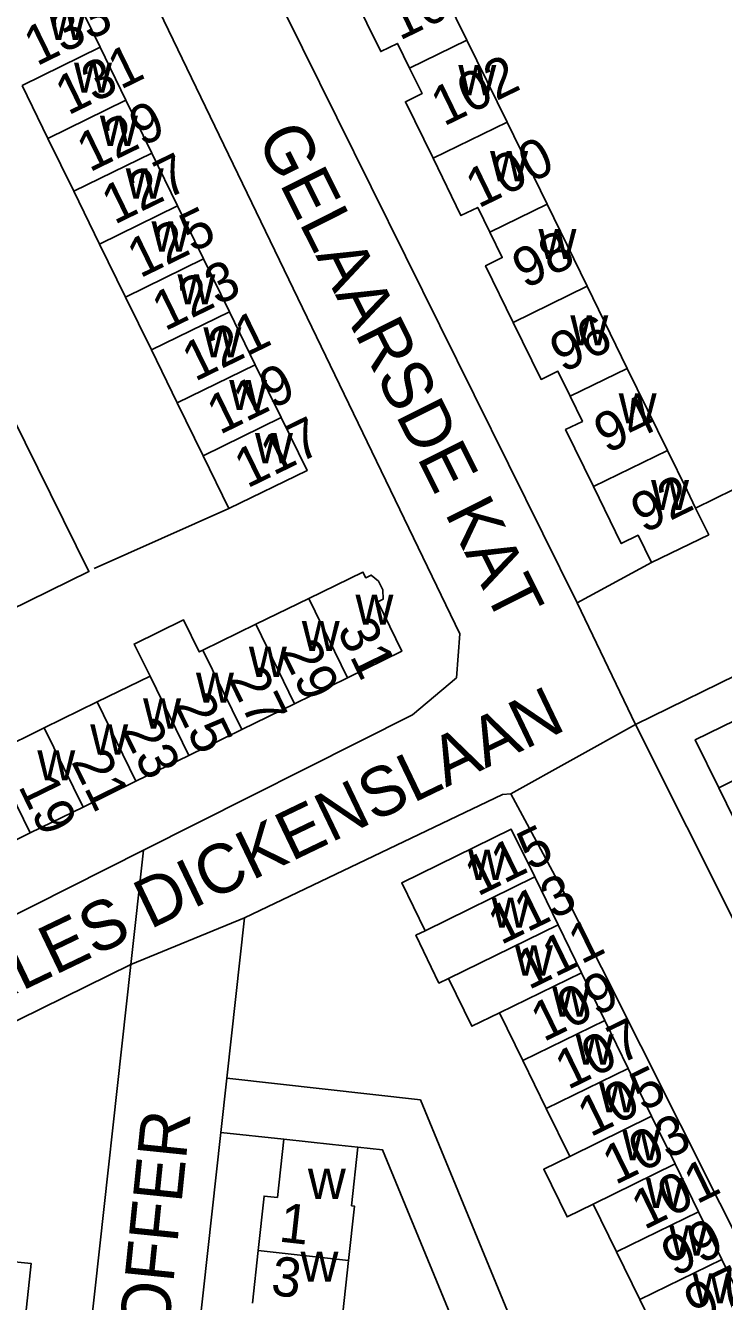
# Model space of a CAD drawing. Extents: x 159441 to 162086, y 388175 to 389787.
# Drawn here: x 161323.2 to 161394.3, y 388564.6 to 388694.6 of the extents above; entities that cross this region are included whole.
import ezdxf

# ---------------------------------------------------------------- set-up
doc = ezdxf.new("R2010")
doc.units = 0
for name, color, linetype in [('BLT_Basislijn', 7, 'Continuous'), ('BLT_Bebouwing', 7, 'Continuous'), ('BLT_Centroide', 7, 'Continuous'), ('BLT_Huisnummer', 7, 'Continuous'), ('BLT_Huisnummer_ tussenligend', 7, 'Continuous'), ('BLT_Onderverdeling_panden', 7, 'Continuous'), ('BLT_Straatnaam', 7, 'Continuous'), ('BLT_Vlakafsluiter', 7, 'Continuous')]:
    doc.layers.add(name, color=color, linetype=linetype)

msp = doc.modelspace()

# ---------------------------------------------------------------- linework, layer by layer
at = {"layer": 'BLT_Basislijn'}
for p, q in [((161397.83, 388648.55), (161391.46, 388645.43)), ((161330.18, 388639.26), (161343.9, 388645.37)), ((161385.35, 388623.37), (161408.67, 388634.82)), ((161335.21, 388610.56), (161313.61, 388599.68)), ((161333.92, 388598.92), (161335.21, 388610.56)), ((161313.14, 388588.69), (161333.92, 388598.92)), ((161323.61, 388505.44), (161333.92, 388598.92))]:
    msp.add_line(p, q, dxfattribs=at)
for points in [[(161379.38, 388635.76), (161319.87, 388755.91), (161319.73, 388756.59)], [(161307.98, 388752.2), (161310.38, 388750.83), (161367.43, 388632.61), (161367.08, 388628.14), (161362.62, 388624.36), (161335.21, 388610.56)], [(161312.73, 388673.16), (161329.64, 388638.96), (161321.54, 388635)], [(161386.95, 388639.87), (161379.38, 388635.76)], [(161411.52, 388571.17), (161385.35, 388623.37)], [(161345.49, 388603.67), (161371.79, 388616.25), (161372.63, 388616.31)], [(161372.63, 388616.31), (161377.84, 388606.66), (161406.03, 388550.52)], [(161343.69, 388587.34), (161345.49, 388603.67)], [(161343.08, 388581.8), (161343.69, 388587.34)], [(161343.69, 388587.34), (161363.42, 388585.13), (161386.23, 388529.76), (161381.17, 388527.6), (161359.56, 388580.01), (161357.03, 388580.29)], [(161506.47, 388558.94), (161517.5, 388543.41), (161518.92, 388540.58), (161519.59, 388537.02), (161453.93, 388503.26), (161429.64, 388489.97), (161424.55, 388490.54), (161369.74, 388496.76), (161334.14, 388500.72), (161343.08, 388581.8)], [(161349.5, 388581.13), (161343.08, 388581.8)]]:
    msp.add_lwpolyline(points, dxfattribs=at)
at = {"layer": 'BLT_Bebouwing'}
for p, q in [((161364.08, 388701.45), (161368.16, 388693.1)), ((161330.78, 388692.38), (161328.15, 388697.77)), ((161368.16, 388693.1), (161372.24, 388684.75)), ((161333.41, 388686.99), (161330.78, 388692.38)), ((161322.83, 388688.49), (161325.46, 388683.1)), ((161336.05, 388681.6), (161333.41, 388686.99)), ((161372.24, 388684.75), (161376.32, 388676.4)), ((161325.46, 388683.1), (161328.1, 388677.71)), ((161338.68, 388676.21), (161336.05, 388681.6)), ((161328.1, 388677.71), (161330.73, 388672.32)), ((161341.32, 388670.82), (161338.68, 388676.21)), ((161376.32, 388676.4), (161380.41, 388668.04)), ((161330.73, 388672.32), (161333.37, 388666.93)), ((161343.95, 388665.43), (161341.32, 388670.82)), ((161380.41, 388668.04), (161384.5, 388659.66)), ((161333.37, 388666.93), (161336, 388661.54)), ((161346.59, 388660.04), (161343.95, 388665.43)), ((161336, 388661.54), (161338.64, 388656.15)), ((161349.22, 388654.65), (161346.59, 388660.04)), ((161384.5, 388659.66), (161388.58, 388651.31)), ((161338.64, 388656.15), (161341.27, 388650.76)), ((161346.65, 388633.58), (161352.04, 388636.21)), ((161341.26, 388630.94), (161346.65, 388633.58)), ((161330.48, 388625.67), (161335.87, 388628.31)), ((161355.99, 388628.13), (161350.6, 388625.49)), ((161325.09, 388623.04), (161330.48, 388625.67)), ((161350.6, 388625.49), (161345.21, 388622.86)), ((161319.7, 388620.4), (161325.09, 388623.04)), ((161345.21, 388622.86), (161339.82, 388620.22)), ((161339.82, 388620.22), (161334.43, 388617.59)), ((161334.43, 388617.59), (161329.04, 388614.95)), ((161393.81, 388616.93), (161396.2, 388612.05)), ((161329.04, 388614.95), (161323.65, 388612.32)), ((161375.06, 388607.83), (161377.45, 388602.95)), ((161377.45, 388602.95), (161379.83, 388598.08)), ((161379.83, 388598.08), (161382.21, 388593.21)), ((161371.48, 388593.99), (161373.86, 388589.12)), ((161382.21, 388593.21), (161384.6, 388588.33)), ((161373.86, 388589.12), (161376.24, 388584.25)), ((161384.6, 388588.33), (161386.98, 388583.46)), ((161376.24, 388584.25), (161378.64, 388579.35)), ((161386.98, 388583.46), (161389.37, 388578.59)), ((161389.37, 388578.59), (161391.75, 388573.71)), ((161381.02, 388574.49), (161383.39, 388569.63)), ((161391.75, 388573.71), (161394.13, 388568.84)), ((161346.88, 388569.76), (161346.3, 388564.4)), ((161383.39, 388569.63), (161385.78, 388564.76)), ((161356.09, 388568.76), (161355.52, 388563.4)), ((161394.13, 388568.84), (161396.52, 388563.97)), ((161385.78, 388564.76), (161388.16, 388559.88))]:
    msp.add_line(p, q, dxfattribs=at)
for points in [[(161362.32, 388690.24), (161361.08, 388692.77), (161359.38, 388691.94), (161356.54, 388697.76)], [(161364.7, 388681.07), (161361.88, 388686.84), (161363.58, 388687.67), (161362.32, 388690.24)], [(161370.49, 388673.54), (161369.26, 388676.07), (161367.55, 388675.24), (161364.7, 388681.07)], [(161372.88, 388664.35), (161370.06, 388670.12), (161371.76, 388670.96), (161370.49, 388673.54)], [(161378.68, 388656.82), (161377.43, 388659.37), (161375.72, 388658.54), (161372.88, 388664.35)], [(161381.05, 388647.63), (161378.21, 388653.43), (161379.92, 388654.26), (161378.68, 388656.82)], [(161341.27, 388650.76), (161343.9, 388645.37), (161351.86, 388649.25), (161349.22, 388654.65)], [(161388.58, 388651.31), (161390.59, 388647.2), (161391.46, 388645.43)], [(161386.95, 388639.87), (161385.59, 388642.65), (161383.89, 388641.81), (161381.05, 388647.63)], [(161391.46, 388645.43), (161392.79, 388642.71), (161386.95, 388639.87)], [(161352.04, 388636.21), (161357.56, 388638.91), (161357.84, 388638.33), (161358.39, 388638.6), (161359.14, 388637.98), (161359.58, 388637.11), (161359.62, 388636.14), (161359.08, 388635.88), (161361.52, 388630.83), (161355.99, 388628.13)], [(161335.87, 388628.31), (161334.24, 388631.56), (161339.29, 388634.03), (161340.88, 388630.76), (161341.26, 388630.94)], [(161402.2, 388627.07), (161391.42, 388621.81), (161393.81, 388616.93)], [(161323.65, 388612.32), (161318.08, 388609.59), (161315.6, 388614.66), (161315.06, 388614.4), (161314.3, 388615.05), (161313.88, 388615.9), (161313.84, 388616.91), (161314.38, 388617.17), (161314.13, 388617.68)], [(161375.06, 388607.83), (161372.68, 388612.69), (161361.51, 388607.24), (161363.89, 388602.36)], [(161363.89, 388602.36), (161362.95, 388601.89), (161365.31, 388597.02), (161366.28, 388597.49)], [(161366.28, 388597.49), (161368.66, 388592.62), (161371.48, 388593.99)], [(161349.5, 388581.13), (161348.86, 388575.17)], [(161357.03, 388580.29), (161354.47, 388580.58), (161349.5, 388581.13)], [(161356.39, 388574.33), (161357.03, 388580.29)], [(161378.64, 388579.35), (161375.99, 388578.05), (161378.36, 388573.19), (161381.02, 388574.49)], [(161348.86, 388575.17), (161347.48, 388575.32), (161346.88, 388569.76)], [(161356.39, 388574.33), (161356.69, 388574.3), (161356.09, 388568.76)], [(161320.7, 388571.09), (161321.08, 388568.7), (161323.74, 388568.45), (161323.06, 388562.09)]]:
    msp.add_lwpolyline(points, dxfattribs=at)
at = {"layer": 'BLT_Onderverdeling_panden'}
for p, q in [((161362.32, 388690.24), (161368.16, 388693.1)), ((161322.83, 388688.49), (161330.78, 388692.38)), ((161325.46, 388683.1), (161333.41, 388686.99)), ((161364.7, 388681.07), (161372.24, 388684.75)), ((161328.1, 388677.71), (161336.05, 388681.6)), ((161330.73, 388672.32), (161338.68, 388676.21)), ((161370.49, 388673.54), (161376.32, 388676.4)), ((161333.37, 388666.93), (161341.32, 388670.82)), ((161372.88, 388664.35), (161380.41, 388668.04)), ((161336, 388661.54), (161343.95, 388665.43)), ((161338.64, 388656.15), (161346.59, 388660.04)), ((161378.68, 388656.82), (161384.5, 388659.66)), ((161341.27, 388650.76), (161349.22, 388654.65)), ((161381.05, 388647.63), (161388.58, 388651.31)), ((161355.99, 388628.13), (161352.04, 388636.21)), ((161350.6, 388625.49), (161346.65, 388633.58)), ((161345.21, 388622.86), (161341.26, 388630.94)), ((161339.82, 388620.22), (161335.87, 388628.31)), ((161334.43, 388617.59), (161330.48, 388625.67)), ((161329.04, 388614.95), (161325.09, 388623.04)), ((161323.65, 388612.32), (161319.7, 388620.4)), ((161393.81, 388616.93), (161401.89, 388620.88)), ((161363.89, 388602.36), (161375.06, 388607.83)), ((161366.28, 388597.49), (161377.45, 388602.95)), ((161371.48, 388593.99), (161379.83, 388598.08)), ((161373.86, 388589.12), (161382.21, 388593.21)), ((161376.24, 388584.25), (161384.6, 388588.33)), ((161378.64, 388579.35), (161386.98, 388583.46)), ((161381.02, 388574.49), (161389.37, 388578.59)), ((161383.39, 388569.63), (161391.75, 388573.71)), ((161356.09, 388568.76), (161346.88, 388569.76)), ((161385.78, 388564.76), (161394.13, 388568.84))]:
    msp.add_line(p, q, dxfattribs=at)
at = {"layer": 'BLT_Vlakafsluiter'}
for p, q in [((161379.38, 388635.76), (161385.35, 388623.37)), ((161385.35, 388623.37), (161372.63, 388616.31)), ((161345.49, 388603.67), (161333.92, 388598.92))]:
    msp.add_line(p, q, dxfattribs=at)

# ---------------------------------------------------------------- texts
at = {"layer": 'BLT_Centroide'}
for p in [(161325.48, 388693.12), (161328.12, 388687.75), (161367.28, 388687.5), (161330.76, 388682.34), (161370.52, 388678.73), (161333.39, 388676.97), (161336.02, 388671.56), (161375.45, 388670.8), (161338.66, 388666.19), (161378.69, 388662), (161341.3, 388660.78), (161343.93, 388655.41), (161383.62, 388654.05), (161346.56, 388650), (161386.92, 388645.22), (161356.8, 388633.53), (161351.33, 388630.86), (161345.94, 388628.22), (161340.55, 388625.58), (161335.16, 388622.95), (161329.77, 388620.31), (161324.38, 388617.67), (161368.28, 388607.53), (161370.67, 388602.66), (161373.05, 388597.78), (161376.84, 388593.59), (161379.23, 388588.72), (161381.61, 388583.84), (161383.99, 388578.97), (161351.95, 388575.03), (161386.38, 388574.09), (161388.77, 388569.25), (161351.2, 388566.59), (161391.15, 388564.38)]:
    msp.add_text('w', height=4, dxfattribs=at).set_placement(p)
at = {"layer": 'BLT_Huisnummer'}
for s, rotation, p in [('104', 25.9414, (161361.3, 388693.03)), ('133', 26.0438, (161324.31, 388690.42)), ('129', 26.0438, (161329.7, 388679.61)), ('100', 25.9414, (161369.32, 388675.93)), ('125', 26.0438, (161334.84, 388668.81)), ('121', 26.0438, (161340.44, 388658.27)), ('96', 25.9414, (161377.92, 388659.16)), ('117', 26.0438, (161345.75, 388647.39)), ('92', 25.9414, (161386.17, 388642.8)), ('31', 296.0554, (161354.86, 388633.01)), ('25', 296.0554, (161338.26, 388625.41)), ('21', 296.0554, (161327.79, 388619.61)), ('115', 26.0691, (161369.24, 388605.81)), ('111', 26.0691, (161374.45, 388596.28)), ('107', 26.0691, (161378.44, 388586.1)), ('103', 26.0691, (161383.27, 388576.41)), ('1', 353.593, (161348.9, 388570.69)), ('99', 26.0691, (161389.29, 388567.04))]:
    msp.add_text(s, height=4, rotation=rotation, dxfattribs=at).set_placement(p)
at = {"layer": 'BLT_Huisnummer_ tussenligend'}
for s, rotation, p in [('131', 26.0438, (161327.51, 388685.41)), ('102', 25.9414, (161365.79, 388684.28)), ('127', 26.0438, (161332.23, 388674.27)), ('98', 25.9414, (161374.07, 388667.72)), ('123', 26.0438, (161337.37, 388663.41)), ('119', 26.0438, (161342.96, 388652.86)), ('94', 25.9414, (161382.4, 388650.93)), ('29', 296.0554, (161349.12, 388630.82)), ('27', 296.0554, (161343.79, 388628.03)), ('23', 296.0554, (161332.93, 388622.81)), ('19', 296.0554, (161322.39, 388617.09)), ('113', 26.0691, (161371.61, 388600.86)), ('109', 26.0691, (161375.96, 388590.98)), ('105', 26.0691, (161380.73, 388581.28)), ('101', 26.0691, (161386.22, 388571.83)), ('3', 353.593, (161348.09, 388565.25)), ('97', 26.0691, (161391.61, 388562.21))]:
    msp.add_text(s, height=4, rotation=rotation, dxfattribs=at).set_placement(p)
at = {"layer": 'BLT_Straatnaam'}
for s, rotation, p in [('GELAARSDE KAT', 296.6315, (161346.69, 388683.14)), ('CHARLES DICKENSLAAN', 25.6462, (161305.72, 388587.99)), ('VLIEGENDE KOFFER', 84.1488, (161333.16, 388516.87))]:
    msp.add_text(s, height=5, rotation=rotation, dxfattribs=at).set_placement(p)

doc.saveas('drawing.dxf')
